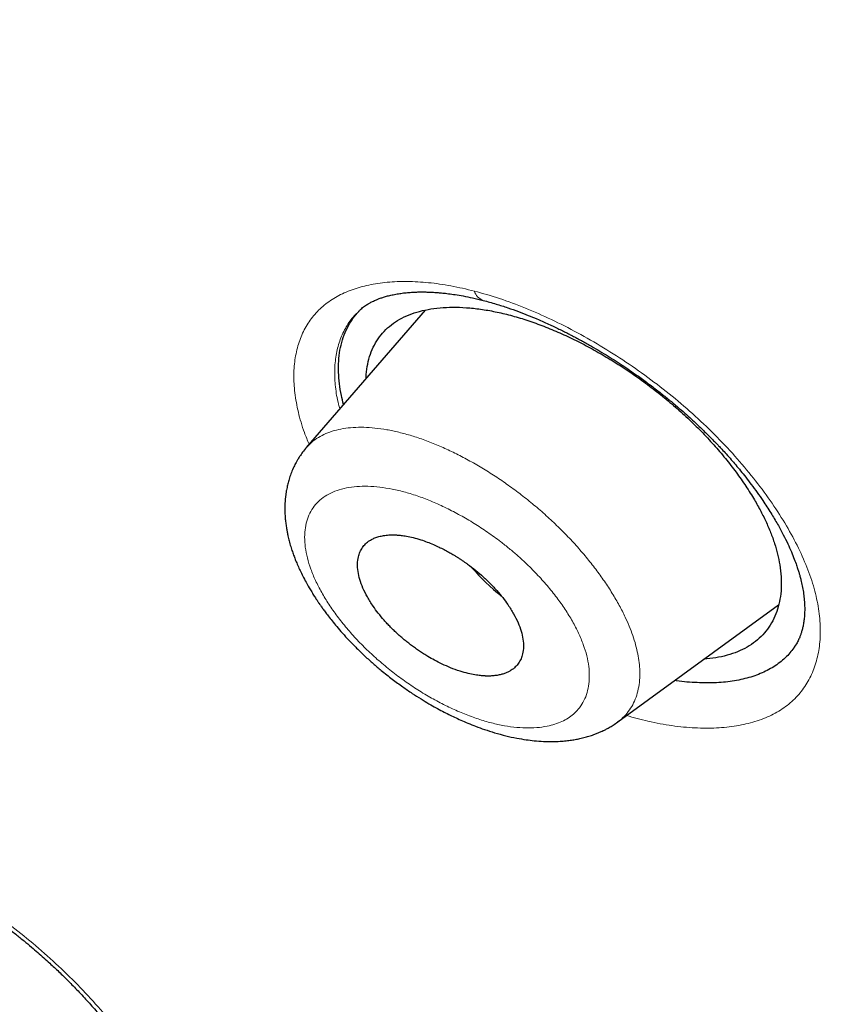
# Model space of a CAD drawing. Header units: millimetres. Extents: x 8 to 473, y 11 to 654.
# Tile 131 of 656: x 435 to 443, y 154 to 163. Entities that reach past the tile are written whole.
import ezdxf

# ---------------------------------------------------------------- set-up
doc = ezdxf.new("R2010")
doc.units = ezdxf.units.MM

msp = doc.modelspace()

# ---------------------------------------------------------------- linework, layer by layer
at = {"color": 7, "linetype": 'Continuous', "lineweight": 30}
for p, q in [((439.1147, 160.0917), (438.0008, 158.8032)), ((438.5089, 160.0955), (438.5042, 160.0908)), ((438.0011, 158.8029), (438.0028, 158.8046)), ((440.92, 156.2309), (442.4275, 157.3293)), ((440.9192, 156.232), (440.9181, 156.2312))]:
    msp.add_line(p, q, dxfattribs=at)
at = {"color": 8, "linetype": 'Continuous', "lineweight": 0}
msp.add_line((438.5271, 160.1136), (438.5089, 160.0955), dxfattribs=at)
msp.add_arc((439.7016, 160.3061), 0.1302, 195.71257, 251.21163, dxfattribs=at)
at = {"color": 7, "linetype": 'Continuous', "lineweight": 30}
msp.add_arc((441.1969, 159.1051), 2.1774, 220.88022, 231.07512, dxfattribs=at)
for points, knots in [([(461.4343, 127.8744), (461.5028, 128.5627), (461.6393, 129.9326), (461.5397, 132.2118), (461.2898, 134.581), (460.9014, 137.0323), (460.3617, 139.7996), (459.6453, 142.8964), (458.7444, 146.3221), (457.6424, 150.206), (456.3447, 154.5431), (454.9302, 159.3122), (453.4496, 164.132), (451.8166, 169.0606), (450.26, 173.2838), (448.8522, 176.7547), (447.6792, 179.4251), (446.3576, 182.1693), (444.8471, 184.9928), (443.2049, 187.7272), (441.4397, 190.3395), (439.5907, 192.787), (437.5671, 195.1633), (435.4395, 197.4214), (433.265, 199.5544), (430.7073, 201.9013), (427.7673, 204.412), (424.4579, 207.0336), (421.1659, 209.4809), (417.8983, 211.771), (414.664, 213.894), (411.4751, 215.8488), (408.338, 217.6554), (405.2417, 219.3719), (402.1573, 221.0766), (399.0852, 222.7098), (396.0436, 224.2145), (393.0598, 225.5415), (390.1579, 226.6715), (387.3493, 227.6059), (384.6502, 228.3104), (382.3814, 228.6889), (380.5285, 228.788), (379.054, 228.6783), (377.7344, 228.3298), (376.6343, 227.685), (375.8051, 226.7211), (375.2059, 225.4174), (374.8688, 224.0286), (374.8192, 222.9724), (374.8004, 222.5711)], [0, 0, 0, 0, 0.0200047, 0.0398126, 0.0594823, 0.0790442, 0.098539, 0.1240032, 0.1493793, 0.1746635, 0.2089867, 0.2432628, 0.2776948, 0.3122934, 0.3470638, 0.3645565, 0.3821766, 0.3999474, 0.417905, 0.4360854, 0.4514078, 0.4669063, 0.4824142, 0.4977299, 0.5128612, 0.5278497, 0.5501285, 0.5722459, 0.5942634, 0.6162413, 0.6382062, 0.660093, 0.6818368, 0.7033851, 0.7249325, 0.7466767, 0.7685648, 0.7905255, 0.8125089, 0.8345238, 0.8566401, 0.8789195, 0.893908, 0.9090407, 0.9243532, 0.9398664, 0.9553564, 0.9706894, 0.9888644, 1, 1, 1, 1]), ([(459.2222, 127.7834), (459.279, 128.3336), (459.3924, 129.4332), (459.3537, 131.2404), (459.2029, 133.1259), (458.9459, 135.0845), (458.6061, 137.0963), (458.1198, 139.5444), (457.444, 142.4532), (456.5504, 145.8362), (455.5256, 149.4267), (454.3873, 153.2102), (453.1931, 157.1632), (451.9702, 161.1366), (450.6689, 165.1609), (449.2429, 169.2583), (447.9127, 172.7478), (446.7404, 175.5931), (445.7907, 177.7591), (444.7549, 179.9606), (443.6155, 182.1989), (442.3526, 184.4722), (441.0655, 186.5811), (439.779, 188.5047), (438.5312, 190.231), (437.1895, 191.9343), (435.6066, 193.7805), (433.7754, 195.7367), (431.7133, 197.7753), (429.4721, 199.8488), (427.0635, 201.9417), (424.497, 204.0378), (421.9262, 206.0238), (419.3606, 207.9095), (416.5941, 209.8481), (413.6375, 211.7986), (410.5048, 213.7281), (407.4068, 215.5186), (404.335, 217.224), (401.2742, 218.913), (398.2378, 220.5209), (395.2467, 221.9921), (392.5157, 223.1967), (390.0459, 224.1619), (387.8266, 224.9278), (385.6774, 225.5555), (383.6119, 226.0252), (381.7621, 226.2952), (380.1355, 226.3661), (378.7339, 226.2476), (377.5948, 225.9367), (376.7116, 225.4582), (376.0551, 224.8609), (375.5363, 224.1143), (375.1031, 223.1429), (374.7939, 221.9195), (374.6336, 220.4353), (374.6208, 218.8354), (374.7274, 217.1489), (374.9311, 215.3964), (375.3048, 212.9936), (375.9234, 209.8987), (376.8482, 206.079), (377.9052, 202.1902), (379.0464, 198.262), (380.2194, 194.3206), (381.3492, 190.5854), (382.4801, 187.0244), (383.6278, 183.6312), (384.8807, 180.1829), (386.1041, 177.1008), (386.9838, 174.9915), (387.4082, 174.0516), (387.4899, 173.8705)], [0, 0, 0, 0, 0.012215, 0.024412, 0.036596, 0.048766, 0.060927, 0.073082, 0.092172, 0.111249, 0.13031, 0.151946, 0.173571, 0.195212, 0.216878, 0.238563, 0.260269, 0.271132, 0.282006, 0.292893, 0.303792, 0.314705, 0.32563, 0.333834, 0.342045, 0.350258, 0.35847, 0.369407, 0.38033, 0.391239, 0.404312, 0.417369, 0.430424, 0.443476, 0.456526, 0.472832, 0.489119, 0.505383, 0.521624, 0.537868, 0.55414, 0.570431, 0.586733, 0.59978, 0.61283, 0.625882, 0.638943, 0.652018, 0.662926, 0.673848, 0.684783, 0.692993, 0.701206, 0.709417, 0.717621, 0.728547, 0.739459, 0.750357, 0.761244, 0.772118, 0.782981, 0.804686, 0.826372, 0.848038, 0.869678, 0.891304, 0.912939, 0.931134, 0.949343, 0.967563, 0.985796, 0.997263, 1, 1, 1, 1]), ([(404.4234, 216.6686), (404.5035, 216.6242), (404.6608, 216.5372), (404.8922, 216.4089), (405.1146, 216.2855), (405.3281, 216.1669), (405.5326, 216.0532), (405.7246, 215.9463), (405.9044, 215.846), (406.0725, 215.7522), (406.2325, 215.6627), (406.3845, 215.5776), (406.5336, 215.4941), (406.679, 215.4124), (406.8203, 215.333), (406.9515, 215.2592), (407.0729, 215.1908), (407.1872, 215.1262), (407.298, 215.0636), (407.4085, 215.0011), (407.6161, 214.8835), (407.9228, 214.7092), (408.3311, 214.476), (408.7447, 214.2382), (409.271, 213.9338), (409.9082, 213.5616), (410.6566, 213.1187), (411.4066, 212.6673), (412.1636, 212.204), (412.9276, 211.7285), (413.6986, 211.2405), (414.4714, 210.7429), (415.2461, 210.2357), (416.0226, 209.7188), (416.8008, 209.1922), (417.5627, 208.6683), (418.3081, 208.1481), (419.0367, 207.6322), (419.6377, 207.2005), (420.1106, 206.8571), (420.455, 206.6054), (420.7996, 206.3519), (421.1464, 206.0949), (421.464, 205.8581), (421.7536, 205.6407), (422.015, 205.4437), (422.281, 205.242), (422.5518, 205.0357), (422.8247, 204.8267), (423.0961, 204.6177), (423.3293, 204.4372), (423.5246, 204.2854), (423.6832, 204.1616), (423.8395, 204.0393), (423.993, 203.9188), (424.1285, 203.8121), (424.2442, 203.7207), (424.3387, 203.6459), (424.4117, 203.588), (424.4653, 203.5454), (424.5016, 203.5166), (424.5351, 203.49), (424.5632, 203.4676), (424.5842, 203.4509), (424.6001, 203.4382), (424.616, 203.4256), (424.6362, 203.4094), (424.6624, 203.3886), (424.6987, 203.3596), (424.7467, 203.3213), (424.8076, 203.2726), (424.8756, 203.2181), (424.9499, 203.1585), (425.0285, 203.0954), (425.1109, 203.0291), (425.1942, 202.9619), (425.277, 202.895), (425.4291, 202.7719), (425.6488, 202.5934), (425.9342, 202.3599), (426.2205, 202.1242), (426.508, 201.8858), (426.7995, 201.6425), (427.0916, 201.397), (427.3867, 201.1472), (427.6407, 200.9306), (427.8528, 200.7486), (428.0223, 200.6026), (428.1927, 200.4551), (428.3627, 200.3074), (428.5279, 200.1631), (428.6851, 200.0253), (428.8325, 199.8956), (428.971, 199.7732), (429.0928, 199.6651), (429.1991, 199.5706), (429.2909, 199.4887), (429.3771, 199.4116), (429.4598, 199.3375), (429.5521, 199.2546), (429.6588, 199.1585), (429.783, 199.0463), (429.9168, 198.9251), (430.0602, 198.7946), (430.2132, 198.6548), (430.3755, 198.5059), (430.5448, 198.3498), (430.7171, 198.1901), (430.8886, 198.0304), (431.1035, 197.8292), (431.3599, 197.5874), (431.6558, 197.3057), (431.9503, 197.0227), (432.2447, 196.7369), (432.5414, 196.446), (432.836, 196.154), (433.1294, 195.8602), (433.4483, 195.5372), (433.7921, 195.1845), (434.1603, 194.8011), (434.526, 194.4145), (434.8892, 194.0245), (435.2496, 193.631), (435.6071, 193.2343), (435.9605, 192.8349), (436.309, 192.4334), (436.6524, 192.0301), (436.9911, 191.6248), (437.3249, 191.2175), (437.652, 190.8108), (437.9731, 190.4041), (438.2897, 189.9952), (438.6053, 189.5799), (438.8615, 189.2361), (439.0597, 188.9664), (439.2006, 188.7728), (439.34, 188.5798), (439.4753, 188.3905), (439.6039, 188.2092), (439.7249, 188.0371), (439.8387, 187.8741), (439.946, 187.7193), (440.0367, 187.5876), (440.112, 187.4776), (440.1732, 187.3878), (440.2329, 187.3001), (440.2942, 187.2096), (440.3603, 187.1115), (440.4317, 187.0048), (440.5084, 186.8897), (440.5898, 186.7666), (440.6772, 186.6336), (440.7705, 186.4906), (440.8596, 186.3532), (440.9436, 186.2229), (441.0215, 186.1014), (441.0995, 185.979), (441.1746, 185.8607), (441.2433, 185.752), (441.3049, 185.654), (441.3597, 185.5667), (441.408, 185.4892), (441.4464, 185.4276), (441.4758, 185.3802), (441.4971, 185.346), (441.5143, 185.3182), (441.527, 185.2977), (441.5372, 185.2812), (441.5504, 185.2597), (441.5705, 185.2271), (441.5994, 185.1803), (441.635, 185.1223), (441.6772, 185.0535), (441.724, 184.9768), (441.7736, 184.8954), (441.8239, 184.8124), (441.8746, 184.7287), (441.9255, 184.6442), (442.0071, 184.5081), (442.1199, 184.3188), (442.2718, 184.0613), (442.4331, 183.7846), (442.6015, 183.492), (442.767, 183.2011), (442.9273, 182.9158), (443.0824, 182.6366), (443.2323, 182.3634), (443.4142, 182.0284), (443.6267, 181.6311), (443.8687, 181.1703), (444.1053, 180.7116), (444.3372, 180.2542), (444.5646, 179.7981), (444.7876, 179.3432), (445.0285, 178.8434), (445.2859, 178.2993), (445.5581, 177.7115), (445.7768, 177.2292), (445.9463, 176.8499), (446.0699, 176.5706), (446.1946, 176.2862), (446.3207, 175.9958), (446.4249, 175.7535), (446.5071, 175.5608), (446.5673, 175.4192), (446.6278, 175.2763), (446.6879, 175.1335), (446.7467, 174.9932), (446.8062, 174.8507), (446.8654, 174.7081), (446.9242, 174.5661), (446.979, 174.4329), (447.0299, 174.3087), (447.0771, 174.1933), (447.121, 174.0855), (447.1638, 173.9801), (447.2087, 173.8691), (447.2577, 173.7476), (447.311, 173.615), (447.3677, 173.4735), (447.4276, 173.3233), (447.4906, 173.1645), (447.5565, 172.9978), (447.6238, 172.8269), (447.7119, 172.602), (447.8188, 172.3277), (447.9505, 171.9869), (448.0849, 171.6364), (448.2221, 171.2753), (448.4302, 170.723), (448.7067, 169.9775), (449.0348, 169.0734), (449.3431, 168.2067), (449.6328, 167.3767), (449.9164, 166.5501), (450.2337, 165.609), (450.5823, 164.5548), (450.9597, 163.389), (451.3284, 162.2281), (451.6897, 161.0716), (452.0772, 159.8128), (452.4904, 158.4522), (452.93, 156.9897), (453.3664, 155.5298), (453.8029, 154.071), (454.239, 152.6141), (454.6713, 151.1606), (455.0731, 149.7929), (455.4434, 148.5112), (455.782, 147.3158), (456.0737, 146.2613), (456.3209, 145.3461), (456.4796, 144.7459), (456.5898, 144.3227), (456.6544, 144.0727), (456.7201, 143.8162), (456.787, 143.5527), (456.8483, 143.3091), (456.9038, 143.0866), (456.953, 142.8879), (457.0011, 142.6919), (457.047, 142.5033), (457.0866, 142.3397), (457.1203, 142.1995), (457.1486, 142.0811), (457.172, 141.9827), (457.1908, 141.9033), (457.2049, 141.8438), (457.2174, 141.7908), (457.2274, 141.7482), (457.2351, 141.7154), (457.2409, 141.6908), (457.2463, 141.6677), (457.2523, 141.642), (457.2597, 141.6101), (457.2693, 141.5689), (457.2813, 141.5175), (457.2958, 141.4553), (457.3117, 141.3863), (457.3434, 141.2487), (457.3906, 141.0424), (457.4476, 140.7893), (457.5004, 140.5523), (457.5484, 140.3335), (457.5961, 140.1137), (457.6428, 139.896), (457.6879, 139.6825), (457.7396, 139.4345), (457.797, 139.1542), (457.8595, 138.8424), (457.9179, 138.5443), (457.973, 138.257), (458.0251, 137.9786), (458.0758, 137.7011), (458.1256, 137.4224), (458.1748, 137.14), (458.2216, 136.8633), (458.2662, 136.5921), (458.3086, 136.327), (458.3441, 136.0972), (458.3726, 135.9074), (458.394, 135.7627), (458.4134, 135.6279), (458.4304, 135.5086), (458.445, 135.4037), (458.4575, 135.3123), (458.4691, 135.2269), (458.4803, 135.1429), (458.4918, 135.0554), (458.5038, 134.9625), (458.5163, 134.8644), (458.5292, 134.7613), (458.5426, 134.6516), (458.5565, 134.5352), (458.5734, 134.3908), (458.5926, 134.2201), (458.6134, 134.0259), (458.6333, 133.8321), (458.6519, 133.6395), (458.6695, 133.4482), (458.6828, 133.2926), (458.6927, 133.1723), (458.6994, 133.0867), (458.7059, 133.0017), (458.712, 132.9193), (458.7175, 132.8421), (458.7223, 132.7732), (458.7263, 132.7129), (458.7297, 132.6607), (458.7326, 132.6153), (458.735, 132.5766), (458.7369, 132.5445), (458.7386, 132.516), (458.7403, 132.4872), (458.7423, 132.4541), (458.7445, 132.4155), (458.7469, 132.3717), (458.7495, 132.3227), (458.7524, 132.2684), (458.7553, 132.2087), (458.7585, 132.1433), (458.7617, 132.0719), (458.765, 131.9946), (458.7683, 131.9119), (458.7714, 131.8242), (458.7747, 131.7255), (458.7777, 131.6197), (458.7803, 131.5103), (458.7823, 131.4051), (458.7838, 131.3044), (458.7848, 131.2084), (458.7853, 131.1197), (458.7855, 131.0381), (458.7853, 130.9677), (458.785, 130.9056), (458.7846, 130.8478), (458.7839, 130.7866), (458.783, 130.7209), (458.7817, 130.6426), (458.7797, 130.5507), (458.7768, 130.4443), (458.7735, 130.347), (458.7701, 130.2604), (458.7669, 130.1859), (458.7633, 130.1101), (458.7595, 130.0357), (458.7555, 129.9659), (458.7516, 129.9022), (458.7479, 129.8444), (458.7443, 129.7921), (458.7409, 129.7448), (458.7378, 129.7025), (458.7349, 129.6655), (458.7324, 129.6341), (458.7302, 129.6071), (458.7284, 129.585), (458.7268, 129.5659), (458.7254, 129.5492), (458.7238, 129.5308), (458.7218, 129.5088), (458.7193, 129.4808), (458.7162, 129.4467), (458.7123, 129.4062), (458.7077, 129.3595), (458.7024, 129.3066), (458.6961, 129.2476), (458.6889, 129.1826), (458.6807, 129.1115), (458.6713, 129.0344), (458.6607, 128.9515), (458.6487, 128.8628), (458.6352, 128.7684), (458.6201, 128.6684), (458.6032, 128.5629), (458.5842, 128.452), (458.5633, 128.3358), (458.5479, 128.2571), (458.54, 128.2167)], [0, 0, 0, 0, 0.00246, 0.004828, 0.007103, 0.009285, 0.011374, 0.013371, 0.015169, 0.016884, 0.018517, 0.020068, 0.021536, 0.023078, 0.024518, 0.025855, 0.027089, 0.028228, 0.029348, 0.030473, 0.031603, 0.035684, 0.039833, 0.044047, 0.048279, 0.055837, 0.063394, 0.07095, 0.078506, 0.086216, 0.093926, 0.101636, 0.109346, 0.117055, 0.124765, 0.132474, 0.139655, 0.146834, 0.154015, 0.1574, 0.160784, 0.164169, 0.167556, 0.171003, 0.17352, 0.176084, 0.178695, 0.181351, 0.184052, 0.186724, 0.189334, 0.190913, 0.192469, 0.194001, 0.195511, 0.196986, 0.19799, 0.198916, 0.199765, 0.200139, 0.200495, 0.200834, 0.201123, 0.201323, 0.20145, 0.201592, 0.201791, 0.202047, 0.202362, 0.202861, 0.203459, 0.204156, 0.204862, 0.205648, 0.20647, 0.207288, 0.208101, 0.208911, 0.211769, 0.214574, 0.217326, 0.220214, 0.22306, 0.225936, 0.228847, 0.231792, 0.233456, 0.235132, 0.236818, 0.238514, 0.240179, 0.241728, 0.243189, 0.244564, 0.245853, 0.246822, 0.247736, 0.248594, 0.249397, 0.250207, 0.251351, 0.25259, 0.253923, 0.255357, 0.256887, 0.258512, 0.260231, 0.261975, 0.263697, 0.265398, 0.26846, 0.27145, 0.274368, 0.277415, 0.280434, 0.283452, 0.286469, 0.289487, 0.293335, 0.297186, 0.301038, 0.304893, 0.308752, 0.312618, 0.316483, 0.320333, 0.324177, 0.328016, 0.331853, 0.335689, 0.339456, 0.343247, 0.347096, 0.351007, 0.352779, 0.354564, 0.356361, 0.358114, 0.35979, 0.361359, 0.362853, 0.364272, 0.365615, 0.366468, 0.367288, 0.368074, 0.36887, 0.369766, 0.370766, 0.371804, 0.372934, 0.374158, 0.375474, 0.376881, 0.377957, 0.37908, 0.380245, 0.381351, 0.382361, 0.38326, 0.384067, 0.384782, 0.385405, 0.38577, 0.386093, 0.386351, 0.386536, 0.386659, 0.386807, 0.387128, 0.387559, 0.388099, 0.38873, 0.389459, 0.390216, 0.390981, 0.391753, 0.392531, 0.393318, 0.395517, 0.397771, 0.400454, 0.403196, 0.405899, 0.40855, 0.411148, 0.413694, 0.416188, 0.420529, 0.424846, 0.429163, 0.433481, 0.437802, 0.442123, 0.446445, 0.45209, 0.457737, 0.463383, 0.466045, 0.468743, 0.471505, 0.474331, 0.47722, 0.47859, 0.479974, 0.481372, 0.482784, 0.484171, 0.485496, 0.486978, 0.488373, 0.489682, 0.490906, 0.492043, 0.493094, 0.494092, 0.495164, 0.49638, 0.497691, 0.499097, 0.500578, 0.502152, 0.503818, 0.50554, 0.507242, 0.510525, 0.513727, 0.517435, 0.521029, 0.524569, 0.534051, 0.543533, 0.552, 0.560466, 0.568933, 0.5774, 0.589495, 0.60159, 0.613685, 0.62578, 0.637875, 0.653302, 0.668729, 0.684157, 0.699585, 0.715012, 0.730438, 0.745865, 0.758697, 0.771529, 0.78436, 0.792828, 0.801296, 0.803961, 0.806689, 0.809498, 0.812389, 0.815361, 0.817528, 0.819737, 0.821932, 0.824017, 0.825989, 0.827363, 0.828677, 0.82993, 0.83064, 0.831321, 0.831914, 0.832405, 0.832743, 0.833008, 0.833229, 0.833512, 0.833867, 0.834294, 0.834889, 0.835584, 0.836375, 0.837196, 0.840193, 0.84329, 0.845703, 0.848174, 0.850673, 0.853132, 0.855549, 0.857923, 0.861569, 0.86511, 0.868594, 0.8718, 0.875007, 0.878213, 0.881422, 0.884697, 0.888066, 0.89111, 0.894227, 0.897417, 0.899248, 0.900966, 0.902569, 0.904058, 0.905232, 0.906325, 0.907335, 0.9083, 0.909348, 0.910489, 0.91165, 0.912895, 0.914222, 0.915633, 0.917127, 0.919487, 0.921872, 0.924252, 0.926627, 0.928996, 0.93136, 0.93243, 0.933499, 0.934567, 0.935624, 0.9366, 0.937481, 0.938224, 0.938883, 0.939458, 0.939948, 0.940353, 0.940679, 0.941031, 0.941451, 0.941941, 0.942502, 0.943125, 0.943817, 0.944581, 0.945414, 0.946335, 0.947329, 0.948396, 0.949536, 0.950729, 0.952236, 0.953663, 0.955011, 0.956368, 0.957633, 0.958807, 0.959889, 0.960881, 0.961618, 0.962376, 0.963196, 0.96408, 0.965027, 0.966363, 0.967808, 0.969362, 0.970346, 0.97137, 0.972433, 0.973483, 0.974457, 0.975339, 0.976146, 0.976878, 0.977537, 0.978138, 0.978661, 0.979103, 0.979468, 0.979806, 0.980045, 0.980281, 0.980519, 0.980827, 0.981225, 0.981714, 0.982294, 0.982964, 0.983726, 0.984578, 0.985522, 0.986557, 0.987683, 0.9889, 0.990209, 0.99161, 0.993103, 0.994688, 0.996366, 0.998136, 1, 1, 1, 1]), ([(438.5029, 160.093), (438.5086, 160.0982), (438.5192, 160.1077), (438.5367, 160.1215), (438.5544, 160.1341), (438.5722, 160.1456), (438.587, 160.1544), (438.6008, 160.1622), (438.6142, 160.1692), (438.6305, 160.1773), (438.6493, 160.1858), (438.6728, 160.1956), (438.7009, 160.2061), (438.735, 160.2171), (438.7732, 160.2276), (438.8164, 160.2375), (438.8626, 160.246), (438.9118, 160.2529), (438.9627, 160.258), (439.0123, 160.2612), (439.059, 160.2626), (439.1008, 160.2626), (439.1352, 160.2619), (439.1617, 160.261), (439.1826, 160.26), (439.2074, 160.2585), (439.24, 160.2562), (439.2827, 160.2523), (439.3358, 160.2463), (439.3998, 160.2374), (439.4754, 160.2245), (439.5628, 160.2069), (439.6262, 160.1912), (439.6597, 160.1829)], [0, 0, 0, 0, 0.038723, 0.071285, 0.097697, 0.119627, 0.139343, 0.156867, 0.175866, 0.197342, 0.221592, 0.246455, 0.281764, 0.317249, 0.355604, 0.397333, 0.441422, 0.482071, 0.521371, 0.559227, 0.595612, 0.630448, 0.660852, 0.676404, 0.689937, 0.705966, 0.728459, 0.757429, 0.792893, 0.834867, 0.883366, 0.938405, 1, 1, 1, 1]), ([(439.6597, 160.1829), (439.6993, 160.1721), (439.775, 160.1516), (439.8856, 160.1158), (439.9864, 160.08), (440.0768, 160.045), (440.1565, 160.0121), (440.2252, 159.9822), (440.2826, 159.9562), (440.326, 159.9358), (440.3571, 159.9209), (440.3775, 159.911), (440.3923, 159.9037), (440.4064, 159.8967), (440.4249, 159.8875), (440.4518, 159.8739), (440.4868, 159.8559), (440.5269, 159.8348), (440.5697, 159.8118), (440.6125, 159.7883), (440.6931, 159.743), (440.8094, 159.6742), (440.9583, 159.5792), (441.0881, 159.4905), (441.1995, 159.4096), (441.2936, 159.338), (441.3806, 159.2688), (441.4596, 159.2033), (441.53, 159.1427), (441.5922, 159.0871), (441.6464, 159.0371), (441.6931, 158.9928), (441.7326, 158.9545), (441.7651, 158.9223), (441.791, 158.8963), (441.8104, 158.8766), (441.8235, 158.8633), (441.8305, 158.8561), (441.8329, 158.8538), (441.8333, 158.8534), (441.8335, 158.8533), (441.8336, 158.8533), (441.834, 158.8528), (441.8376, 158.8493), (441.8486, 158.8379), (441.869, 158.8166), (441.8995, 158.784), (441.9392, 158.7406), (441.9824, 158.6917), (442.0275, 158.639), (442.073, 158.5843), (442.122, 158.5231), (442.174, 158.4554), (442.2276, 158.3822), (442.2897, 158.2931), (442.3547, 158.1931), (442.4182, 158.0864), (442.4706, 157.9897), (442.5134, 157.9031), (442.5475, 157.8269), (442.5745, 157.76), (442.5943, 157.7057), (442.6085, 157.6629), (442.6189, 157.6291), (442.6283, 157.5959), (442.6389, 157.555), (442.65, 157.5049), (442.6604, 157.4467), (442.6679, 157.387), (442.6719, 157.3294), (442.6727, 157.2763), (442.6706, 157.2269), (442.6659, 157.1813), (442.6592, 157.1399), (442.6511, 157.1032), (442.6419, 157.0708), (442.6345, 157.0488), (442.628, 157.0315), (442.6221, 157.0172), (442.6144, 156.9998), (442.6052, 156.9811), (442.594, 156.9607), (442.5802, 156.9382), (442.5694, 156.9233), (442.5636, 156.9153)], [0, 0, 0, 0, 0.0247244, 0.0472193, 0.067483, 0.0855104, 0.1012952, 0.1148309, 0.1261118, 0.1351332, 0.1403935, 0.1443908, 0.1471244, 0.1490896, 0.152638, 0.158075, 0.1649331, 0.1732756, 0.1817781, 0.1901962, 0.1985293, 0.2293083, 0.2588369, 0.2870957, 0.3074503, 0.3270796, 0.3456196, 0.3626269, 0.3780989, 0.3920387, 0.4044512, 0.4153402, 0.4247091, 0.432561, 0.4388994, 0.4437287, 0.4470563, 0.4489016, 0.4491425, 0.4492338, 0.4493085, 0.4493777, 0.4494713, 0.4497604, 0.4524422, 0.4576357, 0.4653519, 0.4755928, 0.4883587, 0.4995373, 0.5121237, 0.5261174, 0.5415173, 0.5583219, 0.5758026, 0.6019312, 0.6263631, 0.6490956, 0.6692121, 0.6877886, 0.7044992, 0.7190269, 0.7289197, 0.7374794, 0.7456152, 0.7556075, 0.7712683, 0.7882286, 0.8061008, 0.8240941, 0.8418694, 0.8591396, 0.875789, 0.8914672, 0.9064628, 0.9205707, 0.9328594, 0.9385856, 0.945, 0.9521233, 0.9608763, 0.971778, 0.9848227, 1, 1, 1, 1]), ([(438.3505, 159.2077), (438.3431, 159.2362), (438.326, 159.3025), (438.3102, 159.4032), (438.3014, 159.5107), (438.303, 159.6156), (438.3151, 159.7171), (438.3386, 159.8146), (438.3738, 159.9072), (438.422, 159.9933), (438.4669, 160.0554), (438.4987, 160.086), (438.5063, 160.0933)], [0, 0, 0, 0, 0.076916, 0.179044, 0.283491, 0.390325, 0.499606, 0.611391, 0.725738, 0.842713, 0.9624, 1, 1, 1, 1]), ([(438.5607, 159.4509), (438.5607, 159.4545), (438.5602, 159.4939), (438.5705, 159.5633), (438.5924, 159.6581), (438.6269, 159.7449), (438.6724, 159.824), (438.7291, 159.8945), (438.7967, 159.956), (438.8749, 160.008), (438.9635, 160.0501), (439.0615, 160.0824), (439.1683, 160.1049), (439.283, 160.1177), (439.405, 160.1207), (439.5333, 160.114), (439.6674, 160.0975), (439.8064, 160.0714), (439.9496, 160.0354), (440.0961, 159.9904), (440.1958, 159.9525), (440.2456, 159.9336)], [0, 0, 0, 0, 0.005444, 0.060791, 0.116112, 0.171398, 0.226634, 0.281812, 0.336933, 0.392016, 0.447131, 0.502319, 0.557586, 0.612919, 0.668294, 0.723677, 0.779039, 0.834354, 0.889609, 0.944812, 1, 1, 1, 1]), ([(440.2456, 159.9336), (440.2958, 159.9129), (440.3961, 159.8716), (440.5479, 159.7989), (440.6995, 159.7188), (440.8502, 159.631), (440.9992, 159.5362), (441.1457, 159.4346), (441.2887, 159.3269), (441.4274, 159.2134), (441.5606, 159.0949), (441.6872, 158.9721), (441.8061, 158.8462), (441.9168, 158.718), (442.0188, 158.5883), (442.1114, 158.4579), (442.1896, 158.3347), (442.2547, 158.2196), (442.3082, 158.1126), (442.3538, 158.0072), (442.3912, 157.9038), (442.42, 157.8029), (442.4414, 157.6984), (442.4534, 157.5915), (442.454, 157.4837), (442.4425, 157.382), (442.4193, 157.2869), (442.3846, 157.1989), (442.3384, 157.1188), (442.2811, 157.047), (442.2128, 156.9842), (442.1337, 156.9311), (442.0446, 156.8878), (441.9461, 156.8544), (441.8408, 156.8304), (441.7645, 156.8227), (441.727, 156.8189)], [0, 0, 0, 0, 0.030273, 0.060563, 0.090873, 0.121204, 0.15156, 0.181946, 0.212376, 0.242873, 0.273458, 0.303997, 0.33447, 0.364892, 0.395273, 0.425612, 0.455911, 0.481132, 0.50633, 0.531511, 0.556688, 0.581874, 0.607068, 0.637325, 0.66762, 0.69795, 0.728304, 0.758666, 0.789021, 0.819355, 0.849665, 0.879953, 0.910207, 0.940448, 0.970696, 1, 1, 1, 1]), ([(438.0025, 158.8049), (437.9901, 158.7899), (437.9676, 158.7626), (437.9402, 158.723), (437.9204, 158.6911), (437.9059, 158.6656), (437.8945, 158.6438), (437.879, 158.6122), (437.8611, 158.5707), (437.8434, 158.5203), (437.83, 158.4739), (437.8211, 158.436), (437.8146, 158.4025), (437.8097, 158.3717), (437.8057, 158.3399), (437.8029, 158.3103), (437.8012, 158.2834), (437.8001, 158.2535), (437.7998, 158.2185), (437.801, 158.177), (437.8041, 158.1329), (437.8089, 158.0883), (437.815, 158.0471), (437.8218, 158.0094), (437.8298, 157.9708), (437.8406, 157.9263), (437.8544, 157.8773), (437.8698, 157.8294), (437.8854, 157.7859), (437.9022, 157.7425), (437.9212, 157.6974), (437.9433, 157.6487), (437.9691, 157.5961), (438.0009, 157.536), (438.0332, 157.4796), (438.063, 157.4308), (438.0853, 157.3958), (438.1044, 157.3669), (438.1187, 157.3457), (438.1288, 157.3311), (438.1367, 157.3197), (438.1448, 157.3082), (438.1582, 157.2894), (438.1786, 157.2614), (438.2079, 157.2226), (438.2442, 157.1762), (438.2884, 157.1225), (438.341, 157.0616), (438.4029, 156.9939), (438.4734, 156.9215), (438.5491, 156.8485), (438.6262, 156.7789), (438.7115, 156.7066), (438.8036, 156.6337), (438.901, 156.5623), (438.9912, 156.5006), (439.0735, 156.4479), (439.1478, 156.4032), (439.215, 156.365), (439.2768, 156.3317), (439.3345, 156.3022), (439.3916, 156.2744), (439.4514, 156.2468), (439.5177, 156.2182), (439.5911, 156.1889), (439.6744, 156.1587), (439.769, 156.1282), (439.871, 156.1005), (439.9695, 156.0791), (440.0572, 156.0644), (440.1405, 156.0542), (440.2233, 156.0481), (440.3042, 156.0465), (440.3749, 156.049), (440.4343, 156.0539), (440.4852, 156.0603), (440.5324, 156.0682), (440.5791, 156.078), (440.618, 156.0879), (440.6502, 156.0974), (440.6763, 156.1058), (440.7054, 156.1161), (440.7351, 156.1277), (440.7611, 156.1389), (440.7847, 156.1499), (440.8098, 156.1624), (440.8412, 156.1795), (440.8793, 156.2022), (440.9054, 156.2206), (440.9197, 156.2306)], [0, 0, 0, 0, 0.013686, 0.024898, 0.033603, 0.039851, 0.045358, 0.050866, 0.064609, 0.077135, 0.088325, 0.098545, 0.104797, 0.11258, 0.120347, 0.127158, 0.133167, 0.139131, 0.147944, 0.157518, 0.167916, 0.178385, 0.188236, 0.196196, 0.204148, 0.214782, 0.226735, 0.237667, 0.247407, 0.256455, 0.267365, 0.278475, 0.290037, 0.303739, 0.320198, 0.329283, 0.337855, 0.344614, 0.349567, 0.352719, 0.354908, 0.357637, 0.360938, 0.368401, 0.377749, 0.388981, 0.402095, 0.417092, 0.433972, 0.452742, 0.472251, 0.490855, 0.508538, 0.53208, 0.553619, 0.573189, 0.590818, 0.606523, 0.620407, 0.633247, 0.64522, 0.656444, 0.668673, 0.682509, 0.697957, 0.715279, 0.734766, 0.756385, 0.77757, 0.796399, 0.812763, 0.831523, 0.850532, 0.866477, 0.879134, 0.89097, 0.901612, 0.912103, 0.923976, 0.929452, 0.935497, 0.943046, 0.950962, 0.95794, 0.962848, 0.969065, 0.97732, 0.987626, 1, 1, 1, 1]), ([(439.4416, 156.7069), (439.4672, 156.6992), (439.515, 156.6849), (439.579, 156.6719), (439.6222, 156.6659), (439.6489, 156.6634), (439.6629, 156.6624), (439.6756, 156.6617), (439.6872, 156.6613), (439.6976, 156.6612), (439.707, 156.6611), (439.7279, 156.6614), (439.7592, 156.6631), (439.7991, 156.6687), (439.835, 156.677), (439.8673, 156.6877), (439.896, 156.7005), (439.9281, 156.7189), (439.9612, 156.745), (439.9921, 156.7813), (440.0149, 156.8227), (440.0315, 156.8734), (440.0388, 156.9343), (440.034, 157.0058), (440.0168, 157.0816), (439.9875, 157.1613), (439.9457, 157.245), (439.8962, 157.324), (439.8425, 157.3969), (439.797, 157.4515), (439.7575, 157.4949), (439.7264, 157.5273), (439.6938, 157.5594), (439.6488, 157.6013), (439.5886, 157.6529), (439.5309, 157.6973), (439.4898, 157.7267), (439.4677, 157.742), (439.4451, 157.7572), (439.4221, 157.7722), (439.3985, 157.7869), (439.37, 157.8042), (439.3348, 157.8244), (439.2915, 157.8477), (439.2433, 157.8717), (439.1905, 157.8957), (439.1332, 157.9189), (439.0696, 157.9411), (439.0045, 157.9596), (438.9428, 157.9729), (438.8995, 157.9793), (438.871, 157.9822), (438.8545, 157.9835), (438.8392, 157.9843), (438.8253, 157.9848), (438.8126, 157.9849), (438.7868, 157.9848), (438.7494, 157.9825), (438.7032, 157.975), (438.6623, 157.9638), (438.6266, 157.9493), (438.5906, 157.9294), (438.556, 157.9023), (438.5253, 157.8663), (438.5026, 157.8252), (438.4861, 157.7748), (438.4787, 157.714), (438.4835, 157.6425), (438.5007, 157.5665), (438.5301, 157.4864), (438.5719, 157.4025), (438.6213, 157.3232), (438.6748, 157.2502), (438.7202, 157.1954), (438.7595, 157.152), (438.7905, 157.1195), (438.8229, 157.0875), (438.8552, 157.0572), (438.8873, 157.0286), (438.9193, 157.0015), (438.9528, 156.9745), (438.9877, 156.9476), (439.0241, 156.921), (439.0619, 156.8949), (439.101, 156.8694), (439.1479, 156.8405), (439.2055, 156.8078), (439.2765, 156.7718), (439.3569, 156.7361), (439.4124, 156.717), (439.4416, 156.7069)], [0, 0, 0, 0, 0.016435, 0.030699, 0.04279, 0.046374, 0.04971, 0.052801, 0.055644, 0.058242, 0.060592, 0.062697, 0.074126, 0.085152, 0.095776, 0.105996, 0.115814, 0.12523, 0.141846, 0.15817, 0.174204, 0.189955, 0.210514, 0.230588, 0.250188, 0.270082, 0.29033, 0.310944, 0.326657, 0.342589, 0.350641, 0.358749, 0.366914, 0.375136, 0.39142, 0.408643, 0.413312, 0.418046, 0.422844, 0.427707, 0.432635, 0.437628, 0.445574, 0.454508, 0.464431, 0.475341, 0.48724, 0.500126, 0.515549, 0.529248, 0.541223, 0.545456, 0.549422, 0.553123, 0.556557, 0.559725, 0.562626, 0.57619, 0.58922, 0.601716, 0.61368, 0.625112, 0.64166, 0.657936, 0.673943, 0.689686, 0.710267, 0.730396, 0.750085, 0.770057, 0.790355, 0.81099, 0.8267, 0.842612, 0.850647, 0.858734, 0.866874, 0.875067, 0.882247, 0.889607, 0.897146, 0.904866, 0.912766, 0.920846, 0.929108, 0.93755, 0.950263, 0.964909, 0.981488, 1, 1, 1, 1]), ([(442.5951, 156.9631), (442.5726, 156.9301), (442.5252, 156.8608), (442.4278, 156.7749), (442.3088, 156.7028), (442.1708, 156.6492), (442.0164, 156.6136), (441.8475, 156.5955), (441.6648, 156.5975), (441.5331, 156.6063), (441.4604, 156.6198), (441.4552, 156.6208)], [0, 0, 0, 0, 0.112774, 0.237222, 0.361737, 0.486796, 0.612345, 0.738227, 0.864231, 0.990131, 1, 1, 1, 1]), ([(434.1616, 154.936), (434.2077, 154.9144), (434.2977, 154.8723), (434.4309, 154.8028), (434.5581, 154.732), (434.6788, 154.6604), (434.7927, 154.5889), (434.8995, 154.5185), (434.9992, 154.4496), (435.0955, 154.3803), (435.1877, 154.3112), (435.275, 154.2432), (435.353, 154.1802), (435.422, 154.1226), (435.4833, 154.07), (435.5409, 154.0192), (435.607, 153.9595), (435.6843, 153.8871), (435.7727, 153.8007), (435.8644, 153.7068), (435.9581, 153.6055), (436.0434, 153.5081), (436.1186, 153.4177), (436.1812, 153.339), (436.2369, 153.2656), (436.2849, 153.1999), (436.3258, 153.1417), (436.3599, 153.0913), (436.3853, 153.0528), (436.4034, 153.0246), (436.4175, 153.0024), (436.4328, 152.9778), (436.4512, 152.9478), (436.4726, 152.9118), (436.4962, 152.8709), (436.5215, 152.8256), (436.5473, 152.7773), (436.5725, 152.7279), (436.5958, 152.6797), (436.6229, 152.6208), (436.6515, 152.5533), (436.6793, 152.4796), (436.7016, 152.4127), (436.719, 152.3523), (436.7321, 152.2983), (436.7402, 152.258), (436.7453, 152.2277), (436.7488, 152.204), (436.7521, 152.1774), (436.7546, 152.1506), (436.7561, 152.1265), (436.7569, 152.1059), (436.7572, 152.0855), (436.7569, 152.063), (436.7558, 152.0388), (436.7538, 152.0146), (436.7511, 151.9918), (436.7478, 151.9712), (436.7444, 151.9539), (436.7409, 151.9382), (436.7364, 151.9212), (436.7311, 151.9038), (436.7255, 151.888), (436.7205, 151.8752), (436.7154, 151.8635), (436.7088, 151.8494), (436.6996, 151.832), (436.6881, 151.8129), (436.6782, 151.7993), (436.6726, 151.7924), (436.6696, 151.7887)], [0, 0, 0, 0, 0.030299, 0.059183, 0.086655, 0.112714, 0.137356, 0.160577, 0.182373, 0.202741, 0.224268, 0.243924, 0.26171, 0.277625, 0.291671, 0.304736, 0.318559, 0.339259, 0.361533, 0.385382, 0.41081, 0.437802, 0.458041, 0.477978, 0.496069, 0.512304, 0.526686, 0.539215, 0.549753, 0.555434, 0.560374, 0.566426, 0.574025, 0.583169, 0.593853, 0.605332, 0.618166, 0.631344, 0.6441, 0.656435, 0.678647, 0.699364, 0.718616, 0.736786, 0.754034, 0.769659, 0.776491, 0.784547, 0.794243, 0.804811, 0.813903, 0.821358, 0.828691, 0.838411, 0.849594, 0.860433, 0.870596, 0.880171, 0.888547, 0.896832, 0.906502, 0.917526, 0.927373, 0.935491, 0.942604, 0.951189, 0.96066, 0.971407, 0.984484, 1, 1, 1, 1])]:
    msp.add_open_spline(points, degree=3, knots=knots, dxfattribs=at)
at = {"color": 8, "linetype": 'Continuous', "lineweight": 0}
for points, knots in [([(404.3569, 216.7998), (405.7188, 216.0434), (408.4356, 214.5345), (412.5561, 212.0892), (416.3729, 209.5979), (419.8755, 207.1338), (423.0606, 204.7509), (426.2692, 202.1948), (429.116, 199.7484), (431.5746, 197.4797), (433.642, 195.4408), (435.6434, 193.3058), (437.5325, 191.082), (439.2773, 188.8), (440.9676, 186.3414), (442.5639, 183.737), (444.0486, 181.02), (445.3645, 178.3508), (446.5413, 175.7293), (447.9497, 172.3078), (449.503, 168.1351), (451.1333, 163.2579), (452.6086, 158.4693), (454.0251, 153.7185), (455.4095, 149.0879), (456.6505, 144.6362), (457.6891, 140.4085), (458.3721, 136.9036), (458.7655, 134.0828), (458.9407, 131.895), (458.9675, 129.8038), (458.7822, 128.5595), (458.6891, 127.9348)], [0, 0, 0, 0, 0.041621, 0.083027, 0.124254, 0.155187, 0.186259, 0.217684, 0.249258, 0.270278, 0.291311, 0.312423, 0.333508, 0.354515, 0.375614, 0.400882, 0.426039, 0.451271, 0.476543, 0.501735, 0.551843, 0.601883, 0.651941, 0.702019, 0.752119, 0.798831, 0.845298, 0.891449, 0.918531, 0.94558, 0.97268, 1, 1, 1, 1]), ([(404.5454, 216.264), (405.877, 215.5232), (408.54, 214.0416), (412.598, 211.6469), (416.3798, 209.1999), (419.8672, 206.7593), (423.0391, 204.3992), (426.2198, 201.8793), (429.0344, 199.4758), (431.4681, 197.2443), (433.5168, 195.2336), (435.4946, 193.1315), (437.3637, 190.9346), (439.0803, 188.665), (440.7369, 186.2169), (442.295, 183.6277), (443.737, 180.9318), (445.0087, 178.2911), (446.142, 175.7079), (447.5493, 172.2113), (449.134, 167.8499), (450.8152, 162.6852), (452.3423, 157.6179), (453.8451, 152.5872), (455.325, 147.5898), (456.6413, 142.6894), (457.5402, 138.6094), (458.0793, 135.323), (458.333, 132.7892), (458.4025, 130.3726), (458.1749, 128.9598), (458.0606, 128.2501)], [0, 0, 0, 0, 0.0410577, 0.0821105, 0.1232452, 0.154293, 0.1856069, 0.2169079, 0.2481504, 0.2691403, 0.2901685, 0.3111004, 0.3320142, 0.3531455, 0.3742811, 0.3994959, 0.4247209, 0.4498671, 0.4748816, 0.4998442, 0.5533653, 0.6069417, 0.66044, 0.71389, 0.7673728, 0.8209497, 0.8746258, 0.905931, 0.9371643, 0.9684378, 1, 1, 1, 1]), ([(457.6983, 128.2204), (457.7955, 128.7808), (457.9893, 129.8971), (458.0053, 131.7723), (457.8858, 133.7354), (457.635, 135.7889), (457.2017, 138.3846), (456.5295, 141.5555), (455.5734, 145.3235), (454.4916, 149.1667), (453.3326, 153.0586), (452.1643, 156.9695), (450.9853, 160.9004), (449.7337, 164.8796), (448.3658, 168.9269), (447.0906, 172.3711), (445.9659, 175.1739), (445.0482, 177.3073), (444.04, 179.479), (442.9278, 181.6885), (441.6905, 183.9309), (440.4251, 186.0086), (439.1578, 187.9039), (437.9267, 189.601), (436.6081, 191.2672), (435.0586, 193.0658), (433.2622, 194.976), (431.2298, 196.9718), (429.018, 199.0015), (426.6431, 201.0485), (424.1128, 203.0998), (421.5778, 205.0457), (419.0536, 206.892), (416.3464, 208.7753), (413.4634, 210.6639), (410.4109, 212.5303), (407.3916, 214.2674), (405.3978, 215.377), (404.4002, 215.9322)], [0, 0, 0, 0, 0.025219, 0.050243, 0.075219, 0.100224, 0.1253, 0.167123, 0.208897, 0.250637, 0.292347, 0.334058, 0.375777, 0.417537, 0.459293, 0.500974, 0.521789, 0.542616, 0.563499, 0.584464, 0.60542, 0.626337, 0.642078, 0.657874, 0.67353, 0.689088, 0.709897, 0.730837, 0.751765, 0.776717, 0.8017, 0.826792, 0.851776, 0.8766, 0.907472, 0.938289, 0.969126, 1, 1, 1, 1]), ([(438.0277, 158.8343), (438.0123, 158.871), (437.9691, 158.9737), (437.9236, 159.1354), (437.89, 159.3172), (437.8807, 159.4882), (437.8939, 159.6474), (437.9296, 159.7935), (437.9871, 159.9254), (438.066, 160.0418), (438.1659, 160.1415), (438.2866, 160.223), (438.4266, 160.2859), (438.5842, 160.3303), (438.7575, 160.3562), (438.945, 160.3636), (439.1449, 160.3521), (439.3551, 160.3233), (439.5026, 160.2883), (439.5763, 160.2709)], [0, 0, 0, 0, 0.033693, 0.094447, 0.155005, 0.215461, 0.275858, 0.33621, 0.396512, 0.456759, 0.516959, 0.57715, 0.637403, 0.697751, 0.758183, 0.818665, 0.879152, 0.939604, 1, 1, 1, 1]), ([(439.5763, 160.2709), (439.6546, 160.2488), (439.8111, 160.2047), (440.0535, 160.1139), (440.2981, 160.0065), (440.5435, 159.882), (440.7872, 159.742), (441.0273, 159.5876), (441.2613, 159.42), (441.487, 159.2407), (441.7014, 159.0507), (441.9021, 158.8522), (442.0874, 158.6475), (442.2557, 158.4388), (442.4053, 158.228), (442.5345, 158.0175), (442.6418, 157.8091), (442.7254, 157.6053), (442.7832, 157.4084), (442.8153, 157.2205), (442.8221, 157.0433), (442.8043, 156.8784), (442.7624, 156.7272), (442.6968, 156.5913), (442.6081, 156.4723), (442.4968, 156.3717), (442.363, 156.2913), (442.2089, 156.2311), (442.0365, 156.1911), (441.8478, 156.1714), (441.645, 156.1719), (441.43, 156.1931), (441.2156, 156.2309), (441.0697, 156.2718), (441.0022, 156.2907)], [0, 0, 0, 0, 0.031447, 0.062841, 0.094213, 0.125575, 0.156931, 0.188284, 0.219646, 0.251042, 0.282452, 0.313858, 0.345273, 0.376693, 0.408104, 0.439492, 0.470853, 0.502204, 0.533544, 0.56488, 0.59624, 0.627625, 0.659016, 0.690387, 0.721717, 0.752997, 0.78428, 0.815629, 0.84705, 0.87852, 0.910006, 0.94147, 0.972879, 1, 1, 1, 1]), ([(438.498, 160.0846), (438.4778, 160.0658), (438.4261, 160.0172), (438.3642, 159.9221), (438.3104, 159.8028), (438.2773, 159.6703), (438.2637, 159.5268), (438.2725, 159.3727), (438.2901, 159.2523), (438.3116, 159.1816), (438.3159, 159.1677)], [0, 0, 0, 0, 0.0925462, 0.2375529, 0.3827895, 0.5281629, 0.6735802, 0.8189902, 0.9644249, 1, 1, 1, 1]), ([(438.0028, 158.8046), (438.0186, 158.8216), (438.0515, 158.8568), (438.1127, 158.8998), (438.1829, 158.936), (438.2613, 158.9635), (438.3469, 158.9825), (438.4395, 158.9929), (438.5385, 158.9948), (438.6434, 158.9879), (438.7535, 158.9729), (438.8307, 158.9557), (438.8693, 158.947)], [0, 0, 0, 0, 0.094376, 0.195117, 0.295611, 0.39598, 0.496317, 0.5967, 0.697194, 0.79786, 0.898769, 1, 1, 1, 1]), ([(438.8693, 158.947), (438.9089, 158.9367), (438.988, 158.916), (439.1107, 158.8742), (439.2353, 158.825), (439.3612, 158.7681), (439.4876, 158.7041), (439.6139, 158.6332), (439.7395, 158.556), (439.8639, 158.4727), (439.9863, 158.3839), (440.1061, 158.2897), (440.2226, 158.1909), (440.3347, 158.0878), (440.4416, 157.9814), (440.5427, 157.8722), (440.6373, 157.7611), (440.7251, 157.6487), (440.8056, 157.5356), (440.8783, 157.4224), (440.9427, 157.3098), (440.9952, 157.2046), (441.0371, 157.1073), (441.0694, 157.018), (441.0947, 156.9312), (441.1128, 156.8473), (441.1238, 156.7666), (441.1282, 156.6842), (441.1241, 156.6012), (441.11, 156.5191), (441.0859, 156.4432), (441.0523, 156.3738), (441.0086, 156.3119), (440.9644, 156.2642), (440.9312, 156.2406), (440.9192, 156.232)], [0, 0, 0, 0, 0.031971, 0.063921, 0.095697, 0.127346, 0.158909, 0.19042, 0.221907, 0.253396, 0.284915, 0.316491, 0.348157, 0.379844, 0.411478, 0.443088, 0.474693, 0.506305, 0.537929, 0.569572, 0.601243, 0.632956, 0.659434, 0.685919, 0.712318, 0.73866, 0.76497, 0.791271, 0.822842, 0.85445, 0.886119, 0.917872, 0.949735, 0.981738, 1, 1, 1, 1]), ([(438.8073, 158.4137), (438.7676, 158.4207), (438.6887, 158.4347), (438.5775, 158.4424), (438.473, 158.44), (438.3761, 158.4268), (438.2878, 158.4033), (438.2096, 158.3693), (438.1423, 158.3248), (438.0862, 158.2703), (438.0415, 158.2066), (438.0093, 158.134), (437.9899, 158.0532), (437.9834, 157.9647), (437.9895, 157.8698), (438.0088, 157.7695), (438.0412, 157.6647), (438.0864, 157.5563), (438.1432, 157.4456), (438.2113, 157.3338), (438.2903, 157.2213), (438.3793, 157.1094), (438.4769, 156.9996), (438.5821, 156.8935), (438.6943, 156.7919), (438.8129, 156.6951), (438.9361, 156.6043), (439.0624, 156.5205), (439.191, 156.4445), (439.3213, 156.3767), (439.4516, 156.3174), (439.5802, 156.2679), (439.7061, 156.2285), (439.8284, 156.1997), (439.9459, 156.1811), (440.0574, 156.1731), (440.162, 156.1759), (440.2529, 156.1886), (440.331, 156.2084), (440.3967, 156.2335), (440.4552, 156.2652), (440.5065, 156.3035), (440.5542, 156.3522), (440.5959, 156.4124), (440.6285, 156.4855), (440.6485, 156.5666), (440.6557, 156.6553), (440.6504, 156.7504), (440.6316, 156.8508), (440.5994, 156.9555), (440.5541, 157.0638), (440.497, 157.1744), (440.4285, 157.286), (440.3491, 157.3982), (440.2596, 157.5096), (440.1616, 157.6188), (440.0676, 157.7125), (439.9809, 157.7915), (439.9034, 157.8573), (439.8101, 157.9311), (439.7004, 158.011), (439.5739, 158.0939), (439.4447, 158.1697), (439.3137, 158.2377), (439.1829, 158.2973), (439.0543, 158.3469), (438.9283, 158.3869), (438.8477, 158.4048), (438.8073, 158.4137)], [0, 0, 0, 0, 0.015724, 0.031301, 0.046873, 0.062583, 0.078326, 0.093877, 0.109388, 0.125012, 0.140711, 0.156249, 0.171783, 0.187466, 0.203194, 0.218733, 0.234245, 0.249894, 0.265479, 0.280984, 0.296564, 0.312369, 0.328065, 0.343595, 0.359117, 0.374789, 0.390501, 0.406057, 0.421606, 0.437295, 0.45309, 0.468701, 0.484275, 0.499959, 0.515646, 0.531192, 0.546739, 0.562427, 0.575123, 0.587635, 0.600043, 0.612427, 0.62487, 0.640595, 0.656155, 0.671703, 0.68739, 0.703184, 0.718749, 0.734257, 0.749879, 0.765498, 0.781026, 0.796618, 0.812428, 0.828099, 0.843625, 0.853975, 0.86438, 0.874885, 0.890476, 0.905998, 0.921595, 0.937404, 0.953198, 0.968796, 0.984346, 1, 1, 1, 1]), ([(434.116, 155.0049), (434.2216, 154.954), (434.4327, 154.8522), (434.7528, 154.6616), (435.0422, 154.4658), (435.2983, 154.2716), (435.5211, 154.0863), (435.7338, 153.8919), (435.934, 153.6901), (436.1192, 153.4827), (436.2882, 153.2723), (436.4393, 153.061), (436.5714, 152.8509), (436.6828, 152.6442), (436.7722, 152.443), (436.8382, 152.2495), (436.8792, 152.066), (436.8942, 151.8949), (436.8845, 151.7376), (436.8508, 151.5954), (436.7936, 151.4696), (436.7138, 151.3614), (436.6121, 151.272), (436.4891, 151.2026), (436.3296, 151.1492), (436.1262, 151.1223), (435.876, 151.1303), (435.6244, 151.1729), (435.4143, 151.2262), (435.295, 151.2684), (435.2516, 151.2837)], [0, 0, 0, 0, 0.045112, 0.090226, 0.135328, 0.169136, 0.202909, 0.236653, 0.270402, 0.304184, 0.337993, 0.371829, 0.405677, 0.439519, 0.473345, 0.507165, 0.54102, 0.574895, 0.608753, 0.642607, 0.676451, 0.71027, 0.744047, 0.777781, 0.81149, 0.856468, 0.90155, 0.946707, 0.980599, 1, 1, 1, 1])]:
    msp.add_open_spline(points, degree=3, knots=knots, dxfattribs=at)

doc.saveas('drawing.dxf')
